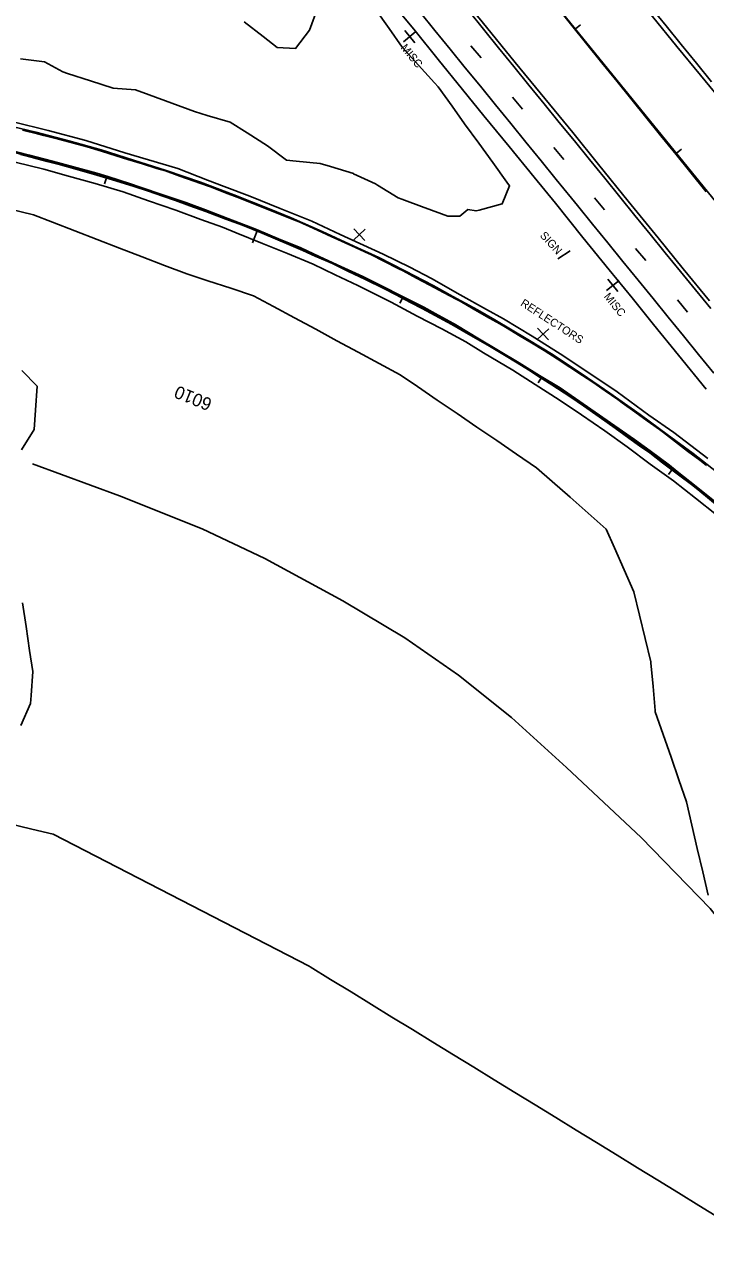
# Model space of a CAD drawing. Extents: x 2132221 to 2141942, y 535736 to 547298.
# Drawn here: x 2138503 to 2138929, y 538978 to 539738 of the extents above; entities that cross this region are included whole.
import ezdxf

# ---------------------------------------------------------------- set-up
doc = ezdxf.new("R2010")
doc.units = 0
for name, color, linetype in [('RD_EX_BldgApp', 7, 'Continuous'), ('RD_EX_BldgApp_txCode', 7, 'Continuous'), ('RD_EX_Conc', 7, 'Continuous'), ('RD_EX_Fence_Other', 7, 'Continuous'), ('RD_EX_GuardRail', 7, 'Continuous'), ('RD_EX_Misc', 7, 'Continuous'), ('RD_EX_Misc_txCode', 7, 'Continuous'), ('RD_EX_Road', 7, 'Continuous'), ('RD_EX_VEG', 7, 'Continuous'), ('RD_HC_Cl', 7, 'Continuous'), ('RD_HC_Data_Tic', 7, 'Continuous'), ('RD_HC_TX_Sta50', 7, 'Continuous'), ('TOPO_E_TLIML-Line', 7, 'Continuous')]:
    doc.layers.add(name, color=color, linetype=linetype)

msp = doc.modelspace()

# ---------------------------------------------------------------- linework, layer by layer
at = {"layer": 'RD_EX_BldgApp'}
msp.add_line((2138836.24, 539591.19), (2138843.82, 539596.18), dxfattribs=at)
at = {"layer": 'RD_EX_Conc'}
for points in [[(2138490.8, 539674.95), (2138509.99, 539670.41), (2138530.75, 539664.86), (2138550.93, 539659.29), (2138571.08, 539652.9), (2138591.52, 539646.35), (2138612.91, 539639.02), (2138633.83, 539631.16), (2138655.84, 539622.45), (2138669.65, 539616.83), (2138689.02, 539608.32), (2138708.81, 539599.23), (2138724.25, 539592), (2138740.57, 539583.78), (2138758.27, 539574.51), (2138770.58, 539567.74), (2138786, 539559.29), (2138796.72, 539553.14), (2138817.35, 539540.86), (2138833.2, 539531.19), (2138851.47, 539519.1), (2138868.76, 539507.31), (2138887.65, 539493.9), (2138904.53, 539481.55), (2138920.63, 539469.55), (2138938.26, 539455.75)], [(2138928.91, 539443.06), (2138920.5, 539449.58), (2138910.73, 539456.81), (2138901.58, 539463.77), (2138893.59, 539469.99), (2138887.29, 539474.43), (2138880.52, 539479.27), (2138872.09, 539485.46), (2138862.06, 539492.57), (2138852.16, 539499.44), (2138843.64, 539505.17), (2138832.38, 539512.5), (2138825.15, 539517.1), (2138817.87, 539521.79), (2138810.7, 539526.31), (2138801.81, 539531.74), (2138792.49, 539537.29), (2138780.37, 539544.24), (2138769.98, 539550.09), (2138759.6, 539555.82), (2138751.42, 539560.19), (2138744.62, 539563.7), (2138734.66, 539568.93), (2138727.79, 539572.43), (2138716, 539578.33), (2138705.4, 539583.35), (2138694.93, 539588.43), (2138684.55, 539592.95), (2138676.89, 539596.45), (2138668.2, 539600.21), (2138659.86, 539603.69), (2138651.5, 539607.24), (2138639.19, 539612.15), (2138628.79, 539616), (2138616.32, 539620.72), (2138606.22, 539624.39), (2138597.32, 539627.62), (2138589.37, 539630.39), (2138579.74, 539633.74), (2138571.4, 539636.38), (2138560.02, 539640.02), (2138548.23, 539643.51), (2138534.46, 539647.49), (2138525.5, 539649.88), (2138517.04, 539652.13), (2138508.55, 539654.27), (2138500.47, 539656.36)]]:
    msp.add_lwpolyline(points, dxfattribs=at)
at = {"layer": 'RD_EX_Fence_Other'}
for points in [[(2138508, 539463.04), (2138562.3, 539443.14), (2138614.05, 539422.62), (2138653.09, 539403.99), (2138701.76, 539377.54), (2138740.67, 539354.44), (2138774.2, 539331.19), (2138807.27, 539304.57), (2138841.68, 539273.32), (2138888.29, 539229.68)], [(2139029.12, 539064.7), (2138996.89, 539104.44), (2138960.47, 539149.12), (2138931.34, 539185.34), (2138888.29, 539229.68)]]:
    msp.add_lwpolyline(points, dxfattribs=at)
at = {"layer": 'RD_EX_GuardRail'}
msp.add_lwpolyline([(2138928.86, 539632.99), (2138919.44, 539644.66), (2138910.01, 539656.33), (2138900.59, 539668), (2138891.16, 539679.66), (2138882.6, 539690.26), (2138873.17, 539701.93), (2138863.75, 539713.6), (2138854.32, 539725.27), (2138844.9, 539736.93), (2138835.47, 539748.6)], dxfattribs=at)
at = {"layer": 'RD_EX_Misc'}
for p, q in [((2138739.79, 539726.9), (2138747.54, 539733.23)), ((2138740.5, 539733.94), (2138746.83, 539726.19)), ((2138781.89, 539724.35), (2138788.19, 539716.82)), ((2138807.91, 539692.16), (2138814.2, 539684.63)), ((2138833.61, 539660.77), (2138839.91, 539653.24)), ((2138859.03, 539629.38), (2138865.33, 539621.85)), ((2138708.45, 539602.92), (2138715.8, 539609.7)), ((2138708.73, 539609.98), (2138715.51, 539602.64)), ((2138884.77, 539597.62), (2138891.07, 539590.1)), ((2138866.66, 539571.45), (2138874.4, 539577.78)), ((2138867.36, 539578.49), (2138873.69, 539570.75)), ((2138910.99, 539565.5), (2138917.28, 539557.97)), ((2138823.26, 539540.79), (2138830.61, 539547.58)), ((2138823.54, 539547.86), (2138830.32, 539540.51))]:
    msp.add_line(p, q, dxfattribs=at)
for points in [[(2138933.58, 539519.79), (2138924.12, 539531.43), (2138914.66, 539543.07), (2138905.2, 539554.71), (2138895.73, 539566.35), (2138886.27, 539577.99), (2138876.81, 539589.63), (2138867.35, 539601.27), (2138857.89, 539612.91), (2138848.43, 539624.55), (2138844.65, 539629.2), (2138835.18, 539640.84), (2138825.71, 539652.47), (2138816.24, 539664.11), (2138806.77, 539675.74), (2138797.31, 539687.37), (2138787.84, 539699.01), (2138778.37, 539710.64), (2138768.9, 539722.28), (2138759.43, 539733.91), (2138749.96, 539745.54)], [(2138780.27, 539746.33), (2138789.74, 539734.69), (2138799.2, 539723.05), (2138808.66, 539711.41), (2138818.13, 539699.78), (2138827.59, 539688.14), (2138837.05, 539676.5), (2138846.52, 539664.86), (2138855.98, 539653.22), (2138865.44, 539641.59), (2138874.91, 539629.95), (2138884.37, 539618.31), (2138893.84, 539606.67), (2138903.3, 539595.03), (2138912.76, 539583.39), (2138922.23, 539571.76), (2138931.69, 539560.12)], [(2138894.27, 539748.39), (2138903.75, 539736.76), (2138913.23, 539725.14), (2138922.72, 539713.52), (2138932.2, 539701.89)], [(2138501.8, 539671.67), (2138511.02, 539669.36), (2138515.13, 539668.34), (2138524.32, 539665.9), (2138533.51, 539663.45), (2138542.05, 539661.18), (2138551.15, 539658.39), (2138560.24, 539655.59), (2138567.54, 539653.35), (2138576.63, 539650.55), (2138585.73, 539647.75), (2138591.03, 539646.12), (2138600.01, 539642.97), (2138608.99, 539639.82), (2138617.97, 539636.66), (2138619.73, 539636.05), (2138628.58, 539632.53), (2138637.43, 539629.02), (2138646.28, 539625.51), (2138655.14, 539621.99), (2138663.99, 539618.48), (2138672.84, 539614.96), (2138674.55, 539614.28), (2138683.23, 539610.35), (2138691.91, 539606.41), (2138692.32, 539606.23), (2138701, 539602.29), (2138709.68, 539598.35), (2138718.36, 539594.42), (2138719.37, 539593.96), (2138727.85, 539589.59), (2138736.33, 539585.23), (2138739.45, 539583.63), (2138747.87, 539579.15), (2138756.3, 539574.68), (2138764.72, 539570.21), (2138773.14, 539565.74), (2138775.07, 539564.71), (2138783.36, 539559.99), (2138791.65, 539555.27), (2138799.94, 539550.55), (2138803.41, 539548.57), (2138811.56, 539543.62), (2138819.72, 539538.68), (2138827.68, 539533.85), (2138835.67, 539528.65), (2138843.67, 539523.44), (2138851.67, 539518.23), (2138857.95, 539514.14), (2138865.78, 539508.68), (2138873.62, 539503.23), (2138876.45, 539501.26), (2138884.19, 539495.68), (2138891.94, 539490.09), (2138899.68, 539484.51), (2138902.11, 539482.75), (2138909.7, 539476.95), (2138917.28, 539471.15), (2138924.86, 539465.34), (2138929.05, 539462.14)], [(2138934.19, 539439.61), (2138922.5, 539449.01), (2138910.81, 539458.42), (2138905.97, 539462.32), (2138893.89, 539471.21), (2138884.14, 539478.4), (2138871.8, 539486.94), (2138859.47, 539495.47), (2138847.13, 539504), (2138837.59, 539510.6), (2138824.76, 539518.37), (2138811.93, 539526.14), (2138799.1, 539533.91), (2138786.27, 539541.69), (2138773.44, 539549.46), (2138772.78, 539549.86), (2138759.62, 539557.04), (2138752.46, 539560.95), (2138739.08, 539567.72), (2138725.69, 539574.49), (2138714.32, 539580.25), (2138700.68, 539586.5), (2138687.04, 539592.75), (2138675.54, 539598.03), (2138661.69, 539603.79), (2138647.84, 539609.55), (2138644.1, 539611.1), (2138630.07, 539616.43), (2138616.05, 539621.76), (2138603.68, 539626.45), (2138589.47, 539631.26), (2138575.27, 539636.07), (2138569.3, 539638.09), (2138554.99, 539642.59), (2138548.09, 539644.77), (2138533.61, 539648.7), (2138520.55, 539652.26), (2138506.01, 539655.96), (2138491.47, 539659.66)]]:
    msp.add_lwpolyline(points, dxfattribs=at)
at = {"layer": 'RD_EX_Road'}
for points in [[(2138936.89, 539691.8), (2138925.26, 539706), (2138910.54, 539723.84), (2138895.33, 539742.67), (2138878.86, 539762.8), (2138864.28, 539781.04), (2138852.21, 539795.53), (2138834.06, 539817.67), (2138817.1, 539838.79), (2138803.77, 539855.17), (2138787.17, 539875.45), (2138771.28, 539895.05), (2138760.02, 539909.07), (2138744.78, 539927.97), (2138729.42, 539946.6), (2138713.45, 539966.64), (2138698.68, 539984.85), (2138681.89, 540005.32), (2138664.67, 540026.66), (2138646.04, 540049.48), (2138627.76, 540071.66), (2138614.81, 540087.33)], [(2138930.91, 539564.98), (2138914.44, 539585.02), (2138898.93, 539604.31), (2138880.2, 539627.28), (2138861.6, 539650.16), (2138845.51, 539670.13), (2138825.24, 539694.92), (2138809.46, 539713.96), (2138788.87, 539739.34), (2138771.51, 539760.63), (2138759.76, 539775.27), (2138746.89, 539791.11), (2138730.5, 539811.36), (2138717.6, 539827.39), (2138701.66, 539846.8), (2138686.96, 539864.62), (2138670.78, 539884.49), (2138653.88, 539905.24), (2138637.92, 539924.87), (2138626.02, 539939.32), (2138611.39, 539957.66), (2138599.22, 539972.75), (2138584.43, 539991.13), (2138556.45, 540024.92)], [(2138928.92, 539509.78), (2138911.53, 539531.01), (2138895.87, 539550.16), (2138882.63, 539566.86), (2138868.24, 539584.4), (2138851.72, 539604.48), (2138834.65, 539625.91), (2138821.37, 539642.3), (2138805.76, 539661.41), (2138790.03, 539680.59), (2138776.62, 539697.12), (2138761.37, 539715.83), (2138746.97, 539733.73), (2138735.78, 539747.12)], [(2138495.84, 539676.82), (2138517.69, 539671.4), (2138541.25, 539665.15), (2138565.76, 539657.41), (2138580.47, 539653.04), (2138598.79, 539647.56), (2138617.28, 539640.46), (2138627.67, 539636.42), (2138643.77, 539630.28), (2138662.77, 539622.58), (2138682.5, 539614.74), (2138700.19, 539606.44), (2138727.06, 539594.09), (2138743.74, 539585.93), (2138757.3, 539578.87), (2138775.14, 539568.8), (2138791.61, 539559.56), (2138802.18, 539553.63), (2138820.06, 539542.96), (2138837.58, 539531.89), (2138855.56, 539519.91), (2138873.28, 539508.11), (2138893.02, 539493.48), (2138908.57, 539482.68), (2138929.87, 539466.52)], [(2138935.39, 539431.21), (2138922.25, 539441.72), (2138908.35, 539452.46), (2138893.86, 539462.98), (2138879.47, 539473.83), (2138865.44, 539483.66), (2138851, 539493.75), (2138837.05, 539503.12), (2138821.94, 539512.72), (2138808.02, 539521.75), (2138789.74, 539532.52), (2138778.73, 539539.38), (2138763.66, 539547.5), (2138748.22, 539555.47), (2138732.1, 539564.11), (2138711.26, 539574.46), (2138697.03, 539581.18), (2138683.22, 539587.86), (2138667.2, 539594.51), (2138651.69, 539600.86), (2138635.26, 539607.5), (2138626.58, 539610.99), (2138613.17, 539615.83), (2138597.62, 539621.72), (2138580.47, 539627.54), (2138564.65, 539633.02), (2138547.05, 539638.31), (2138530.4, 539642.9), (2138514.98, 539647.18), (2138497.19, 539651.53)]]:
    msp.add_lwpolyline(points, dxfattribs=at)
at = {"layer": 'RD_EX_VEG'}
for points in [[(2138722.08, 539747.42), (2138730.74, 539735.17), (2138739.02, 539723.45), (2138749.06, 539712.3), (2138759.1, 539701.16), (2138761.31, 539698.71), (2138770.08, 539686.55), (2138777.94, 539675.65), (2138786.72, 539663.49), (2138795.5, 539651.32), (2138804.27, 539639.16), (2138806, 539636.77), (2138801.41, 539625.55), (2138786.93, 539621.62), (2138785.08, 539621.12), (2138779.89, 539622.04), (2138774.85, 539617.91), (2138767.37, 539617.91), (2138753.28, 539623.05), (2138752.72, 539623.26), (2138738.63, 539628.4), (2138736.32, 539629.24), (2138723.6, 539637.19), (2138722.2, 539638.07), (2138708.6, 539644.42), (2138708.46, 539644.48), (2138694.1, 539648.82), (2138687.7, 539650.74), (2138672.78, 539652.26), (2138666.64, 539652.88), (2138654.74, 539661.89), (2138642.06, 539669.9), (2138631.54, 539676.55), (2138617.17, 539680.85), (2138609.1, 539683.27), (2138595.03, 539688.47), (2138580.96, 539693.67), (2138572.32, 539696.86), (2138558.43, 539697.93), (2138544.15, 539702.51), (2138529.86, 539707.08), (2138526.99, 539708.01), (2138515.39, 539714.27), (2138500.5, 539716.12)], [(2138640.21, 539739.35), (2138652.02, 539730.11), (2138660.73, 539723.29), (2138672.33, 539722.68), (2138681.03, 539734.14), (2138686.25, 539748.2)], [(2138883.69, 539383.22), (2138877.6, 539396.93), (2138871.51, 539410.64), (2138866.3, 539422.37), (2138855.06, 539432.29), (2138843.81, 539442.21), (2138832.56, 539452.14), (2138822.83, 539460.71), (2138810.44, 539469.16), (2138798.05, 539477.61), (2138785.65, 539486.06), (2138773.26, 539494.51), (2138760.86, 539502.96), (2138748.47, 539511.4), (2138737.77, 539518.7), (2138724.56, 539525.82), (2138711.36, 539532.94), (2138698.16, 539540.06), (2138684.95, 539547.18), (2138671.75, 539554.3), (2138658.55, 539561.41), (2138646.09, 539568.13), (2138631.83, 539572.8), (2138617.57, 539577.46), (2138604.42, 539581.76), (2138590.42, 539587.15), (2138576.42, 539592.53), (2138562.42, 539597.92), (2138548.42, 539603.3), (2138534.42, 539608.68), (2138520.42, 539614.07), (2138508.53, 539618.64), (2138493.97, 539622.24)], [(2138501.3, 539521.47), (2138510.87, 539511.64), (2138509.83, 539496.67), (2138509, 539484.65), (2138501.01, 539471.95)], [(2138883.69, 539383.22), (2138887.2, 539368.64), (2138890.71, 539354.06), (2138894.23, 539339.47), (2138894.37, 539338.86), (2138895.67, 539323.92), (2138896.97, 539308.98), (2138897.04, 539308.13), (2138901.97, 539293.96), (2138906.89, 539279.79), (2138911.81, 539265.63), (2138916.54, 539252.02), (2138919.93, 539237.4), (2138923.32, 539222.79), (2138926.7, 539208.18), (2138930.09, 539193.57)], [(2138501.83, 539376.28), (2138504, 539361.44), (2138506.18, 539346.6), (2138508.11, 539333.37), (2138507.13, 539318.4), (2138506.8, 539313.29), (2138500.79, 539299.55)]]:
    msp.add_lwpolyline(points, dxfattribs=at)
at = {"layer": 'RD_HC_Cl'}
msp.add_line((2136971.61, 542041.65), (2141699.63, 536226.46), dxfattribs=at)
msp.add_arc((2138238.15, 538594.85), 1093.7, 40.39109, 144.99812, dxfattribs=at)
at = {"layer": 'RD_HC_Data_Tic'}
for p, q in [((2138847.15, 539734.85), (2138850.25, 539737.38)), ((2138910.23, 539657.26), (2138913.33, 539659.79)), ((2138554.14, 539641.9), (2138552.98, 539638.07)), ((2138648.42, 539608.67), (2138645.42, 539601.26)), ((2138739.28, 539566.98), (2138737.44, 539563.42)), ((2138825.94, 539517.16), (2138823.79, 539513.79)), ((2138907.7, 539459.64), (2138905.25, 539456.48))]:
    msp.add_line(p, q, dxfattribs=at)
at = {"layer": 'TOPO_E_TLIML-Line'}
msp.add_lwpolyline([(2138492.91, 539238.42), (2138507.5, 539234.92), (2138520.84, 539231.71), (2138534.17, 539224.83), (2138547.5, 539217.95), (2138560.83, 539211.07), (2138574.16, 539204.2), (2138587.49, 539197.32), (2138600.82, 539190.44), (2138614.15, 539183.56), (2138627.48, 539176.68), (2138640.81, 539169.8), (2138654.14, 539162.93), (2138667.47, 539156.05), (2138680.8, 539149.17), (2138681.42, 539148.85), (2138694.2, 539141), (2138706.98, 539133.16), (2138719.77, 539125.31), (2138732.55, 539117.47), (2138745.34, 539109.62), (2138758.12, 539101.77), (2138770.9, 539093.93), (2138783.69, 539086.08), (2138796.47, 539078.23), (2138809.26, 539070.39), (2138822.04, 539062.54), (2138834.82, 539054.69), (2138847.61, 539046.85), (2138860.39, 539039), (2138873.18, 539031.15), (2138885.96, 539023.31), (2138898.74, 539015.46), (2138911.53, 539007.61), (2138924.31, 538999.77), (2138937.09, 538991.92)], dxfattribs=at)

# ---------------------------------------------------------------- texts
at = {"layer": 'RD_EX_BldgApp_txCode'}
msp.add_text('SIGN', height=5, rotation=312.64029, dxfattribs=at).set_placement((2138824.63, 539605.52))
at = {"layer": 'RD_EX_Misc_txCode'}
for s, rotation, p in [(' MISC', 309.25709, (2138736.54, 539724.37)), (' MISC', 309.25709, (2138863.4, 539568.93)), ('REFLECTORS', 326.98554, (2138812.41, 539562.34))]:
    msp.add_text(s, height=5, rotation=rotation, dxfattribs=at).set_placement(p)
at = {"layer": 'RD_HC_TX_Sta50'}
msp.add_text('6010', height=8, rotation=157.96779, dxfattribs=at).set_placement((2138620.8, 539503.35))

doc.saveas('drawing.dxf')
